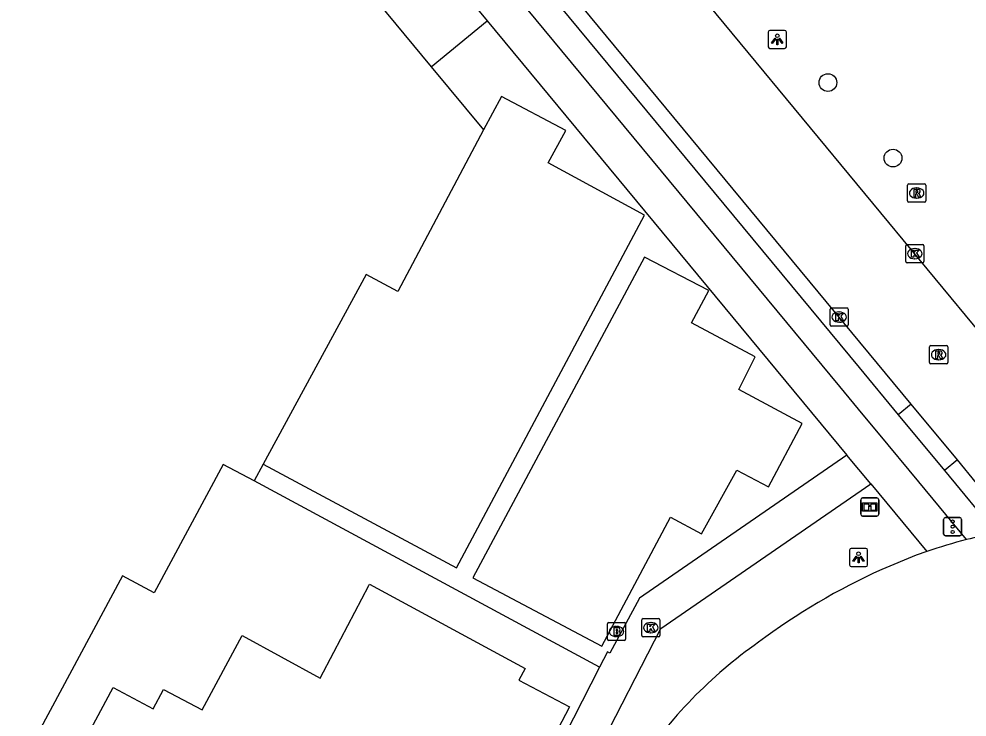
# Model space of a CAD drawing. Extents: x 159489 to 160304, y 383826 to 384530.
# Drawn here: x 159897.6 to 159949.7, y 384254.7 to 384293 of the extents above; entities that cross this region are included whole.
import ezdxf

# ---------------------------------------------------------------- set-up
doc = ezdxf.new("R2010")
doc.units = 0
for name, color, linetype in [('IMGEO_Boom', 7, 'Continuous'), ('IMGEO_Brandkraan', 7, 'Continuous'), ('IMGEO_Fietspad_gesloten', 7, 'Continuous'), ('IMGEO_Informatiebord', 7, 'Continuous'), ('IMGEO_Kolk', 7, 'Continuous'), ('IMGEO_Lichtpunt', 7, 'Continuous'), ('IMGEO_OVBaan_gesloten', 7, 'Continuous'), ('IMGEO_Pand', 7, 'Continuous'), ('IMGEO_Rijbaan_lokaal_gesloten', 7, 'Continuous'), ('IMGEO_Rioolput', 7, 'Continuous'), ('IMGEO_Verkeersregelinstallatiepaal', 7, 'Continuous'), ('IMGEO_Voetpad_gesloten', 7, 'Continuous'), ('IMGEO_Voetpad_open', 7, 'Continuous')]:
    doc.layers.add(name, color=color, linetype=linetype)

msp = doc.modelspace()

# ---------------------------------------------------------------- linework, layer by layer
at = {"layer": 'IMGEO_Boom'}
for centre in [(159942.052, 384289.537), (159945.632, 384285.387)]:
    msp.add_circle(centre, 0.489, dxfattribs=at)
at = {"layer": 'IMGEO_Brandkraan'}
for p, q in [((159929.924, 384258.937), (159929.924, 384259.789)), ((159929.999, 384259.863), (159930.851, 384259.863)), ((159930.925, 384259.789), (159930.925, 384258.937)), ((159930.412, 384259.643), (159930.437, 384259.643)), ((159930.851, 384258.863), (159929.999, 384258.863)), ((159930.435, 384259.083), (159930.41, 384259.083))]:
    msp.add_line(p, q, dxfattribs=at)
for points in [[(159929.924, 384258.937), (159929.924, 384259.789)], [(159929.999, 384259.863), (159930.851, 384259.863)], [(159930.925, 384259.789), (159930.925, 384258.937)], [(159930.272, 384259.563), (159930.272, 384259.163), (159930.485, 384259.163)], [(159930.503, 384259.563), (159930.272, 384259.563)], [(159930.451, 384259.482), (159930.397, 384259.482), (159930.397, 384259.406)], [(159930.397, 384259.406), (159930.45, 384259.406)], [(159930.459, 384259.33), (159930.397, 384259.33), (159930.397, 384259.249)], [(159930.397, 384259.249), (159930.459, 384259.249)], [(159930.851, 384258.863), (159929.999, 384258.863)]]:
    msp.add_lwpolyline(points, dxfattribs=at)
for centre, radius, start, end in [((159930.001, 384259.787), 0.0765, 91.552, 178.448), ((159930.001, 384259.787), 0.0765, 91.552, 178.448), ((159930.849, 384259.787), 0.0765, 1.552, 88.448), ((159930.849, 384259.787), 0.0765, 1.552, 88.448), ((159930.452, 384259.444), 0.0379, 267.8285, 90.9355), ((159930.46, 384259.289), 0.0404, 269.8759, 90.5077), ((159930.491, 384259.414), 0.251, 268.6676, 293.5347), ((159930.507, 384259.418), 0.145, 59.4692, 91.5367), ((159930.532, 384259.465), 0.0922, 285.5137, 58.1501), ((159930.537, 384259.273), 0.105, 301.3115, 78.989), ((159930.001, 384258.939), 0.0765, 181.552, 268.448), ((159930.001, 384258.939), 0.0765, 181.552, 268.448), ((159930.849, 384258.939), 0.0765, 271.552, 358.448), ((159930.849, 384258.939), 0.0765, 271.552, 358.448)]:
    msp.add_arc(centre, radius, start, end, dxfattribs=at)
for centre, major_axis, ratio, start_param, end_param in [((159930.411, 384259.363), (-0.387, 0.002), 0.722429, 4.712389, 7.853982), ((159930.436, 384259.363), (-0.39, 0.002), 0.717154, 1.570796, 4.712389)]:
    msp.add_ellipse(centre, major_axis=major_axis, ratio=ratio, start_param=start_param, end_param=end_param, dxfattribs=at)
at = {"layer": 'IMGEO_Fietspad_gesloten'}
for points in [[(159900.178, 384326.478), (159943.767, 384273.88), (159945.915, 384271.283)], [(159949.676, 384264.413), (159947.053, 384267.582), (159944.833, 384270.264), (159943.999, 384271.272), (159942.707, 384272.833), (159899.407, 384325.102)], [(159945.915, 384271.283), (159948.455, 384268.212)], [(159948.455, 384268.212), (159951.299, 384264.773)]]:
    msp.add_lwpolyline(points, dxfattribs=at)
at = {"layer": 'IMGEO_Informatiebord'}
for p, q in [((159943.859, 384265.805), (159943.859, 384266.605)), ((159943.859, 384266.605), (159943.859, 384265.805)), ((159943.959, 384266.705), (159944.749, 384266.705)), ((159944.749, 384266.705), (159943.959, 384266.705)), ((159944.849, 384266.605), (159944.849, 384265.805)), ((159944.849, 384265.805), (159944.849, 384266.605)), ((159944.749, 384265.705), (159943.959, 384265.705)), ((159943.959, 384265.705), (159944.749, 384265.705))]:
    msp.add_line(p, q, dxfattribs=at)
for points in [[(159943.96, 384266.437), (159944.748, 384266.437), (159944.748, 384265.973), (159943.96, 384265.973), (159943.96, 384266.437)], [(159944.025, 384266.372), (159944.025, 384266.038), (159944.3, 384266.038), (159944.301, 384266.251), (159944.405, 384266.252), (159944.406, 384266.038), (159944.683, 384266.038), (159944.683, 384266.372), (159944.407, 384266.372), (159944.407, 384266.292), (159944.301, 384266.292), (159944.301, 384266.372), (159944.025, 384266.372)]]:
    msp.add_lwpolyline(points, dxfattribs=at)
for centre, start, end in [((159943.959, 384266.605), 90, 180), ((159943.959, 384266.605), 90, 180), ((159944.749, 384266.605), 0, 90), ((159944.749, 384266.605), 360, 90), ((159943.959, 384265.805), 180, 270), ((159943.959, 384265.805), 180, 270), ((159944.749, 384265.805), 270, 0), ((159944.749, 384265.805), 270, 0)]:
    msp.add_arc(centre, 0.1, start, end, dxfattribs=at)
at = {"layer": 'IMGEO_Kolk'}
for p, q in [((159946.328, 384279.708), (159946.328, 384280.56)), ((159946.403, 384280.634), (159947.255, 384280.634)), ((159947.329, 384280.56), (159947.329, 384279.708)), ((159946.816, 384280.414), (159946.841, 384280.414)), ((159947.255, 384279.634), (159946.403, 384279.634)), ((159946.839, 384279.854), (159946.814, 384279.854)), ((159942.172, 384276.221), (159942.172, 384277.073)), ((159942.247, 384277.147), (159943.099, 384277.147)), ((159942.66, 384276.927), (159942.685, 384276.927)), ((159943.173, 384277.073), (159943.173, 384276.221)), ((159943.099, 384276.147), (159942.247, 384276.147)), ((159942.683, 384276.367), (159942.658, 384276.367)), ((159931.809, 384259.147), (159931.809, 384259.999)), ((159931.884, 384260.073), (159932.736, 384260.073)), ((159932.297, 384259.853), (159932.322, 384259.853)), ((159932.81, 384259.999), (159932.81, 384259.147)), ((159932.32, 384259.293), (159932.295, 384259.293)), ((159932.736, 384259.073), (159931.884, 384259.073))]:
    msp.add_line(p, q, dxfattribs=at)
for points in [[(159946.328, 384279.708), (159946.328, 384280.56)], [(159946.403, 384280.634), (159947.255, 384280.634)], [(159947.329, 384280.56), (159947.329, 384279.708)], [(159946.649, 384280.334), (159946.772, 384280.334), (159946.772, 384280.183), (159946.902, 384280.334), (159947.066, 384280.334), (159946.92, 384280.183), (159947.073, 384279.934), (159946.921, 384279.934), (159946.836, 384280.098), (159946.772, 384280.031), (159946.772, 384279.934), (159946.649, 384279.934), (159946.649, 384280.334)], [(159947.255, 384279.634), (159946.403, 384279.634)], [(159942.172, 384276.221), (159942.172, 384277.073)], [(159942.247, 384277.147), (159943.099, 384277.147)], [(159943.173, 384277.073), (159943.173, 384276.221)], [(159942.493, 384276.847), (159942.616, 384276.847), (159942.616, 384276.696), (159942.746, 384276.847), (159942.91, 384276.847), (159942.764, 384276.696), (159942.917, 384276.447), (159942.765, 384276.447), (159942.68, 384276.611), (159942.616, 384276.544), (159942.616, 384276.447), (159942.493, 384276.447), (159942.493, 384276.847)], [(159943.099, 384276.147), (159942.247, 384276.147)], [(159931.809, 384259.147), (159931.809, 384259.999)], [(159931.884, 384260.073), (159932.736, 384260.073)], [(159932.13, 384259.773), (159932.253, 384259.773), (159932.253, 384259.622), (159932.383, 384259.773), (159932.547, 384259.773), (159932.401, 384259.622), (159932.554, 384259.373), (159932.402, 384259.373), (159932.317, 384259.537), (159932.253, 384259.47), (159932.253, 384259.373), (159932.13, 384259.373), (159932.13, 384259.773)], [(159932.81, 384259.999), (159932.81, 384259.147)], [(159932.736, 384259.073), (159931.884, 384259.073)]]:
    msp.add_lwpolyline(points, dxfattribs=at)
for centre, start, end in [((159946.405, 384280.558), 91.552, 178.448), ((159946.405, 384280.558), 91.552, 178.448), ((159947.253, 384280.558), 1.552, 88.448), ((159947.253, 384280.558), 1.552, 88.448), ((159946.405, 384279.71), 181.552, 268.448), ((159946.405, 384279.71), 181.552, 268.448), ((159947.253, 384279.71), 271.552, 358.448), ((159947.253, 384279.71), 271.552, 358.448), ((159942.249, 384277.071), 91.552, 178.448), ((159942.249, 384277.071), 91.552, 178.448), ((159943.097, 384277.071), 1.552, 88.448), ((159943.097, 384277.071), 1.552, 88.448), ((159942.249, 384276.223), 181.552, 268.448), ((159942.249, 384276.223), 181.552, 268.448), ((159943.097, 384276.223), 271.552, 358.448), ((159943.097, 384276.223), 271.552, 358.448), ((159931.886, 384259.997), 91.552, 178.448), ((159931.886, 384259.997), 91.552, 178.448), ((159932.734, 384259.997), 1.552, 88.448), ((159932.734, 384259.997), 1.552, 88.448), ((159931.886, 384259.149), 181.552, 268.448), ((159931.886, 384259.149), 181.552, 268.448), ((159932.734, 384259.149), 271.552, 358.448), ((159932.734, 384259.149), 271.552, 358.448)]:
    msp.add_arc(centre, 0.0765, start, end, dxfattribs=at)
for centre, major_axis, ratio, start_param, end_param in [((159946.815, 384280.134), (-0.387, 0.002), 0.722429, 4.712389, 7.853982), ((159946.84, 384280.134), (-0.39, 0.002), 0.717154, 1.570796, 4.712389), ((159942.659, 384276.647), (-0.387, 0.002), 0.722429, 4.712389, 7.853982), ((159942.684, 384276.647), (-0.39, 0.002), 0.717154, 1.570796, 4.712389), ((159932.296, 384259.573), (-0.387, 0.002), 0.722429, 4.712389, 7.853982), ((159932.321, 384259.573), (-0.39, 0.002), 0.717154, 1.570796, 4.712389)]:
    msp.add_ellipse(centre, major_axis=major_axis, ratio=ratio, start_param=start_param, end_param=end_param, dxfattribs=at)
at = {"layer": 'IMGEO_Lichtpunt'}
for p, q in [((159938.769, 384292.312), (159938.769, 384291.505)), ((159938.769, 384292.312), (159938.769, 384291.505)), ((159939.671, 384292.407), (159938.863, 384292.407)), ((159939.671, 384292.407), (159938.863, 384292.407)), ((159939.765, 384291.505), (159939.765, 384292.312)), ((159939.765, 384291.505), (159939.765, 384292.312)), ((159938.863, 384291.411), (159939.671, 384291.411)), ((159938.863, 384291.411), (159939.671, 384291.411)), ((159944.141, 384263.932), (159943.333, 384263.932)), ((159944.141, 384263.932), (159943.333, 384263.932)), ((159943.239, 384263.837), (159943.239, 384263.03)), ((159943.239, 384263.837), (159943.239, 384263.03)), ((159944.235, 384263.03), (159944.235, 384263.837)), ((159944.235, 384263.03), (159944.235, 384263.837)), ((159943.333, 384262.936), (159944.141, 384262.936)), ((159943.333, 384262.936), (159944.141, 384262.936))]:
    msp.add_line(p, q, dxfattribs=at)
for points in [[(159939.143, 384291.976), (159939.182, 384291.948), (159938.994, 384291.686), (159938.956, 384291.713), (159939.143, 384291.976)], [(159939.245, 384291.928), (159939.292, 384291.928), (159939.292, 384291.606), (159939.245, 384291.606), (159939.245, 384291.928)], [(159939.355, 384291.948), (159939.393, 384291.975), (159939.58, 384291.713), (159939.541, 384291.685), (159939.355, 384291.948)], [(159943.613, 384263.501), (159943.652, 384263.473), (159943.464, 384263.211), (159943.426, 384263.238), (159943.613, 384263.501)], [(159943.715, 384263.453), (159943.762, 384263.453), (159943.762, 384263.131), (159943.715, 384263.131), (159943.715, 384263.453)], [(159943.825, 384263.473), (159943.863, 384263.5), (159944.05, 384263.238), (159944.011, 384263.21), (159943.825, 384263.473)]]:
    msp.add_lwpolyline(points, dxfattribs=at)
for centre in [(159939.268, 384292.11), (159943.738, 384263.635)]:
    msp.add_circle(centre, 0.0994, dxfattribs=at)
for centre, start, end in [((159938.863, 384292.312), 90, 180), ((159938.863, 384292.312), 90, 180), ((159939.671, 384292.312), 0, 90), ((159939.671, 384292.312), 0, 90), ((159938.863, 384291.505), 180, 270), ((159938.863, 384291.505), 180, 270), ((159939.671, 384291.505), 270, 0), ((159939.671, 384291.505), 270, 360), ((159943.333, 384263.837), 90, 180), ((159943.333, 384263.837), 90, 180), ((159944.141, 384263.837), 0, 90), ((159944.141, 384263.837), 0, 90), ((159943.333, 384263.03), 180, 270), ((159943.333, 384263.03), 180, 270), ((159944.141, 384263.03), 270, 0), ((159944.141, 384263.03), 270, 360)]:
    msp.add_arc(centre, 0.0946, start, end, dxfattribs=at)
at = {"layer": 'IMGEO_OVBaan_gesloten'}
msp.add_lwpolyline([(159947.492, 384263.763), (159946.907, 384263.556), (159945.01, 384262.772)], dxfattribs=at)
for centre, radius, start, end in [((159956.971, 384235.907), 29.424, 104.3549, 108.7931), ((159956.268, 384238.53), 26.709, 100.723, 104.2898), ((159959.905, 384229.805), 36.176, 114.3135, 126.805), ((159952.97, 384237.776), 25.651, 125.0697, 146.5176)]:
    msp.add_arc(centre, radius, start, end, dxfattribs=at)
at = {"layer": 'IMGEO_Pand'}
for points in [[(159907.639, 384255.062), (159909.845, 384259.151), (159914.118, 384256.793), (159914.874, 384258.225), (159916.807, 384261.889), (159916.845, 384261.96), (159925.394, 384257.333), (159925.054, 384256.682), (159927.842, 384255.225), (159925.496, 384250.736)], [(159899.889, 384250.952), (159902.743, 384256.292), (159904.944, 384255.114), (159905.508, 384256.185), (159907.639, 384255.062)]]:
    msp.add_lwpolyline(points, dxfattribs=at)
at = {"layer": 'IMGEO_Rijbaan_lokaal_gesloten'}
for points in [[(159946.636, 384271.865), (159907.571, 384319.041), (159902.554, 384325.099)], [(159950.937, 384275.149), (159923.519, 384308.303)], [(159949.175, 384268.808), (159946.636, 384271.865)], [(159952.321, 384264.949), (159949.175, 384268.808)]]:
    msp.add_lwpolyline(points, dxfattribs=at)
at = {"layer": 'IMGEO_Rioolput'}
for p, q in [((159946.432, 384283.038), (159946.432, 384283.89)), ((159946.507, 384283.964), (159947.359, 384283.964)), ((159946.92, 384283.744), (159946.945, 384283.744)), ((159947.433, 384283.89), (159947.433, 384283.038)), ((159946.943, 384283.184), (159946.918, 384283.184)), ((159947.359, 384282.964), (159946.507, 384282.964)), ((159947.64, 384274.153), (159947.64, 384275.005)), ((159947.715, 384275.079), (159948.567, 384275.079)), ((159948.128, 384274.859), (159948.153, 384274.859)), ((159948.641, 384275.005), (159948.641, 384274.153)), ((159948.567, 384274.079), (159947.715, 384274.079)), ((159948.151, 384274.299), (159948.126, 384274.299))]:
    msp.add_line(p, q, dxfattribs=at)
for points in [[(159946.432, 384283.038), (159946.432, 384283.89)], [(159946.507, 384283.964), (159947.359, 384283.964)], [(159947.433, 384283.89), (159947.433, 384283.038)], [(159947.021, 384283.662), (159946.769, 384283.664), (159946.769, 384283.264)], [(159946.769, 384283.264), (159946.893, 384283.264), (159946.893, 384283.426), (159946.904, 384283.426)], [(159946.947, 384283.583), (159946.893, 384283.583), (159946.893, 384283.502)], [(159946.893, 384283.502), (159946.945, 384283.502)], [(159946.951, 384283.397), (159947.022, 384283.264), (159947.162, 384283.264), (159947.097, 384283.39)], [(159947.359, 384282.964), (159946.507, 384282.964)], [(159947.64, 384274.153), (159947.64, 384275.005)], [(159947.715, 384275.079), (159948.567, 384275.079)], [(159948.641, 384275.005), (159948.641, 384274.153)], [(159948.229, 384274.777), (159947.977, 384274.779), (159947.977, 384274.379)], [(159947.977, 384274.379), (159948.101, 384274.379), (159948.101, 384274.541), (159948.112, 384274.541)], [(159948.155, 384274.698), (159948.101, 384274.698), (159948.101, 384274.617)], [(159948.101, 384274.617), (159948.153, 384274.617)], [(159948.159, 384274.512), (159948.23, 384274.379), (159948.37, 384274.379), (159948.305, 384274.505)], [(159948.567, 384274.079), (159947.715, 384274.079)]]:
    msp.add_lwpolyline(points, dxfattribs=at)
for centre, radius, start, end in [((159946.509, 384283.888), 0.0765, 91.552, 178.448), ((159946.509, 384283.888), 0.0765, 91.552, 178.448), ((159947.357, 384283.888), 0.0765, 1.552, 88.448), ((159947.357, 384283.888), 0.0765, 1.552, 88.448), ((159946.903, 384283.373), 0.0533, 26.0293, 88.6989), ((159946.929, 384283.691), 0.19, 274.7715, 282.9687), ((159946.953, 384283.487), 0.0964, 77.0061, 93.1865), ((159946.967, 384283.544), 0.0378, 276.6634, 79.6772), ((159947.02, 384283.552), 0.109, 350.3612, 89.416), ((159947.018, 384283.552), 0.112, 277.5842, 350.9817), ((159947.002, 384283.337), 0.108, 29.5134, 73.7905), ((159946.509, 384283.04), 0.0765, 181.552, 268.448), ((159946.509, 384283.04), 0.0765, 181.552, 268.448), ((159947.357, 384283.04), 0.0765, 271.552, 358.448), ((159947.357, 384283.04), 0.0765, 271.552, 358.448), ((159947.717, 384275.003), 0.0765, 91.552, 178.448), ((159947.717, 384275.003), 0.0765, 91.552, 178.448), ((159948.565, 384275.003), 0.0765, 1.552, 88.448), ((159948.565, 384275.003), 0.0765, 1.552, 88.448), ((159948.111, 384274.488), 0.0533, 26.0293, 88.6989), ((159948.137, 384274.806), 0.19, 274.7715, 282.9687), ((159948.161, 384274.602), 0.0964, 77.0061, 93.1865), ((159948.175, 384274.659), 0.0378, 276.6634, 79.6772), ((159948.228, 384274.667), 0.109, 350.3612, 89.416), ((159948.226, 384274.667), 0.112, 277.5842, 350.9817), ((159948.21, 384274.452), 0.108, 29.5134, 73.7905), ((159947.717, 384274.155), 0.0765, 181.552, 268.448), ((159947.717, 384274.155), 0.0765, 181.552, 268.448), ((159948.565, 384274.155), 0.0765, 271.552, 358.448), ((159948.565, 384274.155), 0.0765, 271.552, 358.448)]:
    msp.add_arc(centre, radius, start, end, dxfattribs=at)
for centre, major_axis, ratio, start_param, end_param in [((159946.919, 384283.464), (-0.387, 0.002), 0.722429, 4.712389, 7.853982), ((159946.944, 384283.464), (-0.39, 0.002), 0.717154, 1.570796, 4.712389), ((159948.127, 384274.579), (-0.387, 0.002), 0.722429, 4.712389, 7.853982), ((159948.152, 384274.579), (-0.39, 0.002), 0.717154, 1.570796, 4.712389)]:
    msp.add_ellipse(centre, major_axis=major_axis, ratio=ratio, start_param=start_param, end_param=end_param, dxfattribs=at)
at = {"layer": 'IMGEO_Verkeersregelinstallatiepaal'}
for p, q in [((159948.415, 384264.723), (159948.415, 384265.523)), ((159948.415, 384265.523), (159948.415, 384264.723)), ((159948.515, 384265.623), (159949.305, 384265.623)), ((159949.305, 384265.623), (159948.515, 384265.623)), ((159949.405, 384265.523), (159949.405, 384264.723)), ((159949.405, 384264.723), (159949.405, 384265.523)), ((159949.305, 384264.623), (159948.515, 384264.623)), ((159948.515, 384264.623), (159949.305, 384264.623))]:
    msp.add_line(p, q, dxfattribs=at)
for centre in [(159948.91, 384265.413), (159948.91, 384265.123), (159948.91, 384264.833)]:
    msp.add_circle(centre, 0.085, dxfattribs=at)
for centre, start, end in [((159948.515, 384265.523), 90, 180), ((159948.515, 384265.523), 90, 180), ((159949.305, 384265.523), 0, 90), ((159949.305, 384265.523), 360, 90), ((159948.515, 384264.723), 180, 270), ((159948.515, 384264.723), 180, 270), ((159949.305, 384264.723), 270, 0), ((159949.305, 384264.723), 270, 0)]:
    msp.add_arc(centre, 0.1, start, end, dxfattribs=at)
at = {"layer": 'IMGEO_Voetpad_gesloten'}
for points in [[(159914.349, 384303.736), (159923.302, 384292.937)], [(159911.305, 384301.186), (159920.237, 384290.402)], [(159920.237, 384290.402), (159923.302, 384292.937)], [(159923.302, 384292.937), (159943.097, 384269.065)], [(159910.985, 384268.553), (159921.631, 384262.866), (159931.968, 384282.246), (159926.674, 384285.124), (159927.63, 384286.895), (159924.102, 384288.774), (159923.105, 384286.939)], [(159923.105, 384286.939), (159918.393, 384278.059), (159916.649, 384278.985), (159910.985, 384268.553)], [(159938.05, 384274.469), (159934.541, 384276.333), (159935.497, 384278.106), (159931.964, 384279.943), (159922.526, 384262.323), (159929.612, 384258.556), (159933.395, 384265.641), (159935.103, 384264.73), (159937.041, 384268.224), (159938.783, 384267.314), (159940.636, 384270.802), (159937.159, 384272.668), (159938.05, 384274.469)], [(159944.409, 384267.482), (159943.097, 384269.065)], [(159910.489, 384267.64), (159908.783, 384268.547), (159905.005, 384261.493), (159903.247, 384262.426), (159897.56, 384251.811)], [(159929.496, 384257.407), (159910.489, 384267.64)], [(159944.409, 384267.482), (159947.492, 384263.763)], [(159929.496, 384257.407), (159920.399, 384239.576)]]:
    msp.add_lwpolyline(points, dxfattribs=at)
at = {"layer": 'IMGEO_Voetpad_open'}
for points in [[(159920.237, 384290.402), (159923.105, 384286.939)], [(159946.636, 384271.865), (159945.915, 384271.283)], [(159943.097, 384269.065), (159931.694, 384261.188), (159930.066, 384258.181), (159929.922, 384258.242), (159929.496, 384257.407)], [(159949.175, 384268.808), (159948.455, 384268.212)], [(159910.985, 384268.553), (159910.489, 384267.64)], [(159927.855, 384244.699), (159925.781, 384245.753), (159932.853, 384259.535), (159944.409, 384267.482)]]:
    msp.add_lwpolyline(points, dxfattribs=at)

doc.saveas('drawing.dxf')
